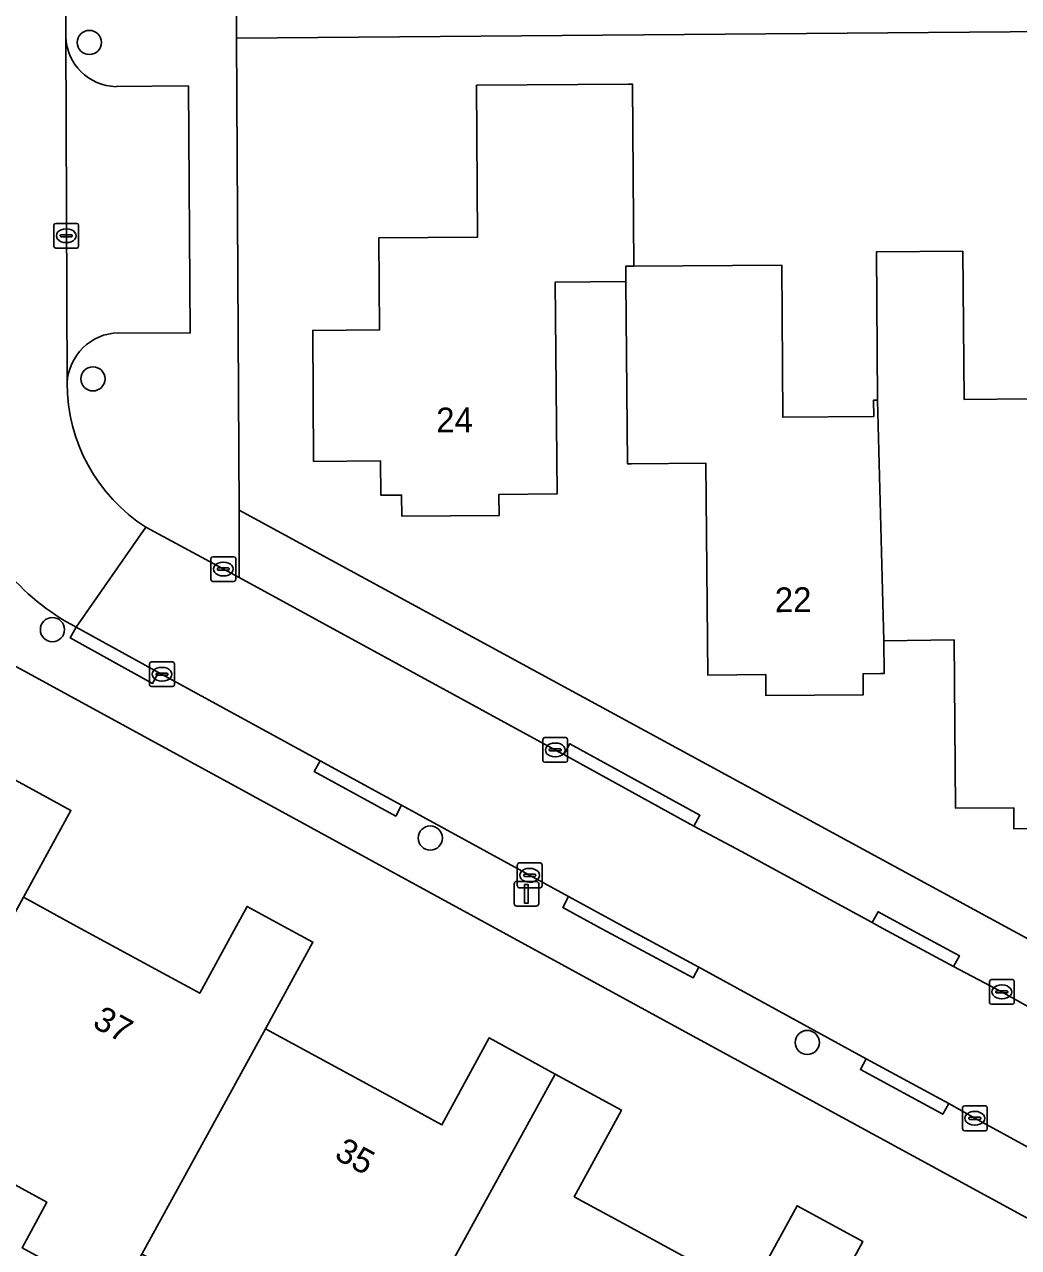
# Model space of a CAD drawing. Extents: x 157320 to 158835, y 386650 to 388491.
# Drawn here: x 157936.71 to 157976.94, y 387487 to 387536.51 of the extents above; entities that cross this region are included whole.
import ezdxf

# ---------------------------------------------------------------- set-up
doc = ezdxf.new("R2010")
doc.units = 0
for name, color, linetype in [('IMGEO_Boom', 7, 'Continuous'), ('IMGEO_Erf', 7, 'Continuous'), ('IMGEO_Kolk', 7, 'Continuous'), ('IMGEO_Lichtmast', 7, 'Continuous'), ('IMGEO_Pand', 7, 'Continuous'), ('IMGEO_Pand_nummerreeks', 7, 'Continuous'), ('IMGEO_Parkeervlak_open', 7, 'Continuous'), ('IMGEO_Rijbaan_lokaal_open', 7, 'Continuous'), ('IMGEO_Voetpad_open', 7, 'Continuous')]:
    doc.layers.add(name, color=color, linetype=linetype)

msp = doc.modelspace()

# ---------------------------------------------------------------- linework, layer by layer
at = {"layer": 'IMGEO_Boom'}
for centre in [(157939.332, 387535.78), (157939.477, 387522.163), (157937.837, 387512.012), (157953.132, 387503.575), (157968.393, 387495.3)]:
    msp.add_circle(centre, 0.489, dxfattribs=at)
at = {"layer": 'IMGEO_Erf'}
for points in [[(158026.935, 387481.506), (158026.142, 387481.499), (158021.016, 387481.457), (158000, 387481.305), (157990.079, 387481.233), (157962.562, 387496.218), (157955.633, 387500), (157931.114, 387513.382), (157930.704, 387563.922)], [(158003.348, 387536.429), (158001.528, 387536.414), (158001.563, 387532.133), (158000, 387532.12), (157998.449, 387532.108), (157997.048, 387531.09), (157994.354, 387531.068), (157993.016, 387532.064), (157991.463, 387532.051), (157991.428, 387536.332), (157945.294, 387535.957), (157945.392, 387516.844), (157976.397, 387500), (157990.513, 387492.331)], [(157980.695, 387503.98), (157976.755, 387503.946), (157976.75, 387504.797), (157974.396, 387504.783), (157974.336, 387511.593), (157971.488, 387511.554), (157971.5, 387510.234), (157971.36, 387510.233), (157970.65, 387510.226), (157970.658, 387509.377), (157966.721, 387509.342), (157966.714, 387510.193), (157964.361, 387510.175), (157964.288, 387518.749), (157961.276, 387518.723), (157961.116, 387518.722), (157961.053, 387526.106), (157958.192, 387526.082), (157958.265, 387517.507), (157955.914, 387517.487), (157955.921, 387516.637), (157951.976, 387516.609), (157951.973, 387517.46), (157951.128, 387517.458), (157951.118, 387518.841), (157948.41, 387518.821), (157948.372, 387524.125), (157951.079, 387524.143), (157951.051, 387527.872), (157955.043, 387527.897), (157955.004, 387534.045), (157961.153, 387534.091), (157961.313, 387534.092), (157961.368, 387526.722), (157967.357, 387526.767), (157967.402, 387520.607), (157971.082, 387520.634), (157971.077, 387521.304), (157971.237, 387521.305), (157971.192, 387527.305), (157974.692, 387527.331), (157974.737, 387521.331), (157977.396, 387521.351)], [(157935.918, 387506.142), (157938.583, 387504.693), (157936.664, 387501.18), (157936.809, 387501.101), (157938.83, 387500), (157942.014, 387498.265), (157943.803, 387497.291), (157945.279, 387500), (157945.718, 387500.806), (157947.208, 387500), (157948.381, 387499.365), (157946.458, 387495.859), (157946.61, 387495.776), (157951.805, 387492.949), (157953.601, 387491.972), (157955.513, 387495.485), (157958.192, 387494.024), (157960.87, 387492.563), (157958.961, 387489.055), (157960.778, 387488.066), (157965.933, 387485.26)], [(157936.612, 387486.992), (157937.616, 387488.831), (157931.828, 387491.992)], [(157966.061, 387485.19), (157967.982, 387488.692), (157970.647, 387487.243), (157968.735, 387483.729)]]:
    msp.add_lwpolyline(points, dxfattribs=at)
at = {"layer": 'IMGEO_Kolk'}
for p, q in [((157937.897, 387527.53), (157937.897, 387528.382)), ((157937.972, 387528.456), (157938.824, 387528.456)), ((157938.898, 387528.382), (157938.898, 387527.53)), ((157938.156, 387527.95), (157938.156, 387527.962)), ((157938.594, 387527.913), (157938.196, 387527.913)), ((157938.199, 387527.999), (157938.597, 387527.999)), ((157938.385, 387528.236), (157938.41, 387528.236)), ((157938.64, 387527.962), (157938.64, 387527.95)), ((157938.824, 387527.456), (157937.972, 387527.456)), ((157938.408, 387527.676), (157938.383, 387527.676)), ((157944.254, 387514.039), (157944.254, 387514.891)), ((157944.329, 387514.965), (157945.181, 387514.965)), ((157944.742, 387514.745), (157944.767, 387514.745)), ((157945.255, 387514.891), (157945.255, 387514.039)), ((157944.513, 387514.459), (157944.513, 387514.471)), ((157944.951, 387514.422), (157944.553, 387514.422)), ((157944.556, 387514.508), (157944.954, 387514.508)), ((157944.765, 387514.185), (157944.74, 387514.185)), ((157944.997, 387514.471), (157944.997, 387514.459)), ((157945.181, 387513.965), (157944.329, 387513.965)), ((157941.772, 387509.78), (157941.772, 387510.632)), ((157941.847, 387510.706), (157942.699, 387510.706)), ((157942.773, 387510.632), (157942.773, 387509.78)), ((157942.031, 387510.2), (157942.031, 387510.212)), ((157942.469, 387510.163), (157942.071, 387510.163)), ((157942.074, 387510.249), (157942.472, 387510.249)), ((157942.26, 387510.486), (157942.285, 387510.486)), ((157942.515, 387510.212), (157942.515, 387510.2)), ((157942.699, 387509.706), (157941.847, 387509.706)), ((157942.283, 387509.926), (157942.258, 387509.926)), ((157957.767, 387507.643), (157958.619, 387507.643)), ((157957.692, 387506.717), (157957.692, 387507.569)), ((157957.951, 387507.137), (157957.951, 387507.149)), ((157958.389, 387507.1), (157957.991, 387507.1)), ((157957.994, 387507.186), (157958.392, 387507.186)), ((157958.18, 387507.423), (157958.205, 387507.423)), ((157958.435, 387507.149), (157958.435, 387507.137)), ((157958.693, 387507.569), (157958.693, 387506.717)), ((157958.619, 387506.643), (157957.767, 387506.643)), ((157958.203, 387506.863), (157958.178, 387506.863)), ((157956.656, 387501.641), (157956.656, 387502.493)), ((157956.731, 387502.567), (157957.583, 387502.567)), ((157957.144, 387502.347), (157957.169, 387502.347)), ((157957.657, 387502.493), (157957.657, 387501.641)), ((157956.915, 387502.061), (157956.915, 387502.073)), ((157957.353, 387502.024), (157956.955, 387502.024)), ((157956.958, 387502.11), (157957.356, 387502.11)), ((157957.167, 387501.787), (157957.142, 387501.787)), ((157957.399, 387502.073), (157957.399, 387502.061)), ((157957.583, 387501.567), (157956.731, 387501.567)), ((157975.769, 387496.922), (157975.769, 387497.774)), ((157975.844, 387497.848), (157976.696, 387497.848)), ((157976.77, 387497.774), (157976.77, 387496.922)), ((157976.028, 387497.342), (157976.028, 387497.354)), ((157976.466, 387497.305), (157976.068, 387497.305)), ((157976.071, 387497.391), (157976.469, 387497.391)), ((157976.257, 387497.628), (157976.282, 387497.628)), ((157976.512, 387497.354), (157976.512, 387497.342)), ((157976.696, 387496.848), (157975.844, 387496.848)), ((157976.28, 387497.068), (157976.255, 387497.068)), ((157974.75, 387492.731), (157975.602, 387492.731)), ((157974.675, 387491.805), (157974.675, 387492.657)), ((157974.934, 387492.225), (157974.934, 387492.237)), ((157974.977, 387492.274), (157975.375, 387492.274)), ((157975.163, 387492.511), (157975.188, 387492.511)), ((157975.418, 387492.237), (157975.418, 387492.225)), ((157975.676, 387492.657), (157975.676, 387491.805)), ((157975.372, 387492.188), (157974.974, 387492.188)), ((157975.186, 387491.951), (157975.161, 387491.951)), ((157975.602, 387491.731), (157974.75, 387491.731))]:
    msp.add_line(p, q, dxfattribs=at)
for points in [[(157937.897, 387527.53), (157937.897, 387528.382)], [(157937.972, 387528.456), (157938.824, 387528.456)], [(157938.898, 387528.382), (157938.898, 387527.53)], [(157938.824, 387527.456), (157937.972, 387527.456)], [(157944.254, 387514.039), (157944.254, 387514.891)], [(157944.329, 387514.965), (157945.181, 387514.965)], [(157945.255, 387514.891), (157945.255, 387514.039)], [(157945.181, 387513.965), (157944.329, 387513.965)], [(157941.772, 387509.78), (157941.772, 387510.632)], [(157941.847, 387510.706), (157942.699, 387510.706)], [(157942.773, 387510.632), (157942.773, 387509.78)], [(157942.699, 387509.706), (157941.847, 387509.706)], [(157957.767, 387507.643), (157958.619, 387507.643)], [(157957.692, 387506.717), (157957.692, 387507.569)], [(157958.693, 387507.569), (157958.693, 387506.717)], [(157958.619, 387506.643), (157957.767, 387506.643)], [(157956.656, 387501.641), (157956.656, 387502.493)], [(157956.731, 387502.567), (157957.583, 387502.567)], [(157957.657, 387502.493), (157957.657, 387501.641)], [(157957.583, 387501.567), (157956.731, 387501.567)], [(157975.769, 387496.922), (157975.769, 387497.774)], [(157975.844, 387497.848), (157976.696, 387497.848)], [(157976.77, 387497.774), (157976.77, 387496.922)], [(157976.696, 387496.848), (157975.844, 387496.848)], [(157974.75, 387492.731), (157975.602, 387492.731)], [(157974.675, 387491.805), (157974.675, 387492.657)], [(157975.676, 387492.657), (157975.676, 387491.805)], [(157975.602, 387491.731), (157974.75, 387491.731)]]:
    msp.add_lwpolyline(points, dxfattribs=at)
for centre, radius, start, end in [((157937.974, 387528.38), 0.0765, 91.552, 178.448), ((157937.974, 387528.38), 0.0765, 91.552, 178.448), ((157938.822, 387528.38), 0.0765, 1.552, 88.448), ((157938.822, 387528.38), 0.0765, 1.552, 88.448), ((157938.196, 387527.959), 0.0403, 85.8775, 175.7526), ((157938.193, 387527.949), 0.0366, 178.938, 274.7102), ((157938.597, 387527.956), 0.043, 264.8664, 352.4533), ((157938.601, 387527.961), 0.0386, 1.7309, 96.639), ((157937.974, 387527.532), 0.0765, 181.552, 268.448), ((157937.974, 387527.532), 0.0765, 181.552, 268.448), ((157938.822, 387527.532), 0.0765, 271.552, 358.448), ((157938.822, 387527.532), 0.0765, 271.552, 358.448), ((157944.331, 387514.889), 0.0765, 91.552, 178.448), ((157944.331, 387514.889), 0.0765, 91.552, 178.448), ((157945.179, 387514.889), 0.0765, 1.552, 88.448), ((157945.179, 387514.889), 0.0765, 1.552, 88.448), ((157944.331, 387514.041), 0.0765, 181.552, 268.448), ((157944.331, 387514.041), 0.0765, 181.552, 268.448), ((157944.553, 387514.468), 0.0403, 85.8775, 175.7526), ((157944.55, 387514.458), 0.0366, 178.938, 274.7102), ((157944.954, 387514.465), 0.043, 264.8664, 352.4533), ((157944.958, 387514.47), 0.0386, 1.7309, 96.639), ((157945.179, 387514.041), 0.0765, 271.552, 358.448), ((157945.179, 387514.041), 0.0765, 271.552, 358.448), ((157941.849, 387510.63), 0.0765, 91.552, 178.448), ((157941.849, 387510.63), 0.0765, 91.552, 178.448), ((157942.697, 387510.63), 0.0765, 1.552, 88.448), ((157942.697, 387510.63), 0.0765, 1.552, 88.448), ((157942.071, 387510.209), 0.0403, 85.8775, 175.7526), ((157942.068, 387510.199), 0.0366, 178.938, 274.7102), ((157942.472, 387510.206), 0.043, 264.8664, 352.4533), ((157942.476, 387510.211), 0.0386, 1.7309, 96.639), ((157941.849, 387509.782), 0.0765, 181.552, 268.448), ((157941.849, 387509.782), 0.0765, 181.552, 268.448), ((157942.697, 387509.782), 0.0765, 271.552, 358.448), ((157942.697, 387509.782), 0.0765, 271.552, 358.448), ((157957.769, 387507.567), 0.0765, 91.552, 178.448), ((157957.769, 387507.567), 0.0765, 91.552, 178.448), ((157958.617, 387507.567), 0.0765, 1.552, 88.448), ((157958.617, 387507.567), 0.0765, 1.552, 88.448), ((157957.991, 387507.146), 0.0403, 85.8775, 175.7526), ((157957.988, 387507.136), 0.0366, 178.938, 274.7102), ((157958.392, 387507.143), 0.043, 264.8664, 352.4533), ((157958.396, 387507.148), 0.0386, 1.7309, 96.639), ((157957.769, 387506.719), 0.0765, 181.552, 268.448), ((157957.769, 387506.719), 0.0765, 181.552, 268.448), ((157958.617, 387506.719), 0.0765, 271.552, 358.448), ((157958.617, 387506.719), 0.0765, 271.552, 358.448), ((157956.733, 387502.491), 0.0765, 91.552, 178.448), ((157956.733, 387502.491), 0.0765, 91.552, 178.448), ((157957.581, 387502.491), 0.0765, 1.552, 88.448), ((157957.581, 387502.491), 0.0765, 1.552, 88.448), ((157956.733, 387501.643), 0.0765, 181.552, 268.448), ((157956.733, 387501.643), 0.0765, 181.552, 268.448), ((157956.955, 387502.07), 0.0403, 85.8775, 175.7526), ((157956.952, 387502.06), 0.0366, 178.938, 274.7102), ((157957.356, 387502.067), 0.043, 264.8664, 352.4533), ((157957.36, 387502.072), 0.0386, 1.7309, 96.639), ((157957.581, 387501.643), 0.0765, 271.552, 358.448), ((157957.581, 387501.643), 0.0765, 271.552, 358.448), ((157975.846, 387497.772), 0.0765, 91.552, 178.448), ((157975.846, 387497.772), 0.0765, 91.552, 178.448), ((157976.694, 387497.772), 0.0765, 1.552, 88.448), ((157976.694, 387497.772), 0.0765, 1.552, 88.448), ((157976.068, 387497.351), 0.0403, 85.8775, 175.7526), ((157976.065, 387497.341), 0.0366, 178.938, 274.7102), ((157976.469, 387497.348), 0.043, 264.8664, 352.4533), ((157976.473, 387497.353), 0.0386, 1.7309, 96.639), ((157975.846, 387496.924), 0.0765, 181.552, 268.448), ((157975.846, 387496.924), 0.0765, 181.552, 268.448), ((157976.694, 387496.924), 0.0765, 271.552, 358.448), ((157976.694, 387496.924), 0.0765, 271.552, 358.448), ((157974.752, 387492.655), 0.0765, 91.552, 178.448), ((157974.752, 387492.655), 0.0765, 91.552, 178.448), ((157975.6, 387492.655), 0.0765, 1.552, 88.448), ((157975.6, 387492.655), 0.0765, 1.552, 88.448), ((157974.974, 387492.234), 0.0403, 85.8775, 175.7526), ((157975.379, 387492.236), 0.0386, 1.7309, 96.639), ((157974.752, 387491.807), 0.0765, 181.552, 268.448), ((157974.752, 387491.807), 0.0765, 181.552, 268.448), ((157974.971, 387492.224), 0.0366, 178.938, 274.7102), ((157975.375, 387492.231), 0.043, 264.8664, 352.4533), ((157975.6, 387491.807), 0.0765, 271.552, 358.448), ((157975.6, 387491.807), 0.0765, 271.552, 358.448)]:
    msp.add_arc(centre, radius, start, end, dxfattribs=at)
for centre, major_axis, ratio, start_param, end_param in [((157938.384, 387527.956), (-0.387, 0.002), 0.722429, 4.712389, 7.853982), ((157938.409, 387527.956), (-0.39, 0.002), 0.717154, 1.570796, 4.712389), ((157944.741, 387514.465), (-0.387, 0.002), 0.722429, 4.712389, 7.853982), ((157944.766, 387514.465), (-0.39, 0.002), 0.717154, 1.570796, 4.712389), ((157942.259, 387510.206), (-0.387, 0.002), 0.722429, 4.712389, 7.853982), ((157942.284, 387510.206), (-0.39, 0.002), 0.717154, 1.570796, 4.712389), ((157958.179, 387507.143), (-0.387, 0.002), 0.722429, 4.712389, 7.853982), ((157958.204, 387507.143), (-0.39, 0.002), 0.717154, 1.570796, 4.712389), ((157957.143, 387502.067), (-0.387, 0.002), 0.722429, 4.712389, 7.853982), ((157957.168, 387502.067), (-0.39, 0.002), 0.717154, 1.570796, 4.712389), ((157976.256, 387497.348), (-0.387, 0.002), 0.722429, 4.712389, 7.853982), ((157976.281, 387497.348), (-0.39, 0.002), 0.717154, 1.570796, 4.712389), ((157975.162, 387492.231), (-0.387, 0.002), 0.722429, 4.712389, 7.853982), ((157975.187, 387492.231), (-0.39, 0.002), 0.717154, 1.570796, 4.712389)]:
    msp.add_ellipse(centre, major_axis=major_axis, ratio=ratio, start_param=start_param, end_param=end_param, dxfattribs=at)
at = {"layer": 'IMGEO_Lichtmast'}
for p, q in [((157956.531, 387500.919), (157956.531, 387501.719)), ((157956.531, 387501.719), (157956.531, 387500.919)), ((157956.631, 387501.819), (157957.421, 387501.819)), ((157957.421, 387501.819), (157956.631, 387501.819)), ((157957.521, 387501.719), (157957.521, 387500.919)), ((157957.521, 387500.919), (157957.521, 387501.719)), ((157957.421, 387500.819), (157956.631, 387500.819)), ((157956.631, 387500.819), (157957.421, 387500.819))]:
    msp.add_line(p, q, dxfattribs=at)
msp.add_lwpolyline([(157956.951, 387501.694), (157957.101, 387501.694), (157957.101, 387500.944), (157956.951, 387500.944), (157956.951, 387501.694)], dxfattribs=at)
for centre, start, end in [((157956.631, 387501.719), 90, 180), ((157956.631, 387501.719), 90, 180), ((157957.421, 387501.719), 0, 90), ((157957.421, 387501.719), 360, 90), ((157956.631, 387500.919), 180, 270), ((157956.631, 387500.919), 180, 270), ((157957.421, 387500.919), 270, 0), ((157957.421, 387500.919), 270, 0)]:
    msp.add_arc(centre, 0.1, start, end, dxfattribs=at)
at = {"layer": 'IMGEO_Pand'}
for points in [[(157961.368, 387526.722), (157961.313, 387534.092), (157961.153, 387534.091), (157955.004, 387534.045), (157955.043, 387527.897), (157951.051, 387527.872), (157951.079, 387524.143), (157948.372, 387524.125), (157948.41, 387518.821), (157951.118, 387518.841), (157951.128, 387517.458), (157951.973, 387517.46), (157951.976, 387516.609), (157955.921, 387516.637), (157955.914, 387517.487), (157958.265, 387517.507), (157958.192, 387526.082), (157961.053, 387526.106), (157961.048, 387526.72)], [(157981.141, 387515.229), (157977.442, 387515.202), (157977.396, 387521.351), (157974.737, 387521.331), (157974.692, 387527.331), (157971.192, 387527.305), (157971.237, 387521.305), (157971.488, 387511.554), (157974.336, 387511.593), (157974.396, 387504.783), (157976.75, 387504.797), (157976.755, 387503.946), (157980.695, 387503.98), (157980.688, 387504.831), (157981.379, 387504.837), (157981.539, 387504.838), (157981.514, 387507.922)], [(157961.368, 387526.722), (157961.048, 387526.72), (157961.053, 387526.106), (157961.116, 387518.722), (157961.276, 387518.723), (157964.288, 387518.749), (157964.361, 387510.175), (157966.714, 387510.193), (157966.721, 387509.342), (157970.658, 387509.377), (157970.65, 387510.226), (157971.36, 387510.233), (157971.5, 387510.234), (157971.488, 387511.554), (157971.237, 387521.305), (157971.077, 387521.304), (157971.082, 387520.634), (157967.402, 387520.607), (157967.357, 387526.767)], [(157936.664, 387501.18), (157938.583, 387504.693), (157935.918, 387506.142), (157934.003, 387502.647), (157932.219, 387503.617), (157926.774, 387506.575), (157924.378, 387502.187), (157923.184, 387500), (157921.801, 387497.467), (157921.917, 387497.404), (157920.164, 387494.21), (157925.529, 387491.267), (157927.287, 387494.471), (157927.852, 387494.163), (157926.848, 387492.324), (157930.684, 387490.23), (157931.688, 387492.068), (157936.02, 387500)], [(157946.458, 387495.859), (157948.381, 387499.365), (157947.208, 387500), (157945.718, 387500.806), (157945.279, 387500), (157943.803, 387497.291), (157942.014, 387498.265), (157938.83, 387500), (157936.809, 387501.101), (157936.664, 387501.18), (157936.02, 387500), (157931.688, 387492.068), (157931.828, 387491.992), (157937.616, 387488.831), (157936.612, 387486.992), (157940.448, 387484.898), (157941.457, 387486.738)], [(157958.192, 387494.024), (157955.513, 387495.485), (157953.601, 387491.972), (157951.805, 387492.949), (157946.61, 387495.776), (157946.458, 387495.859), (157941.457, 387486.738), (157941.59, 387486.665), (157947.394, 387483.509), (157946.391, 387481.666), (157950.252, 387479.566)], [(157966.061, 387485.19), (157965.933, 387485.26), (157960.778, 387488.066), (157958.961, 387489.055), (157960.87, 387492.563), (157958.192, 387494.024), (157950.252, 387479.566), (157954.109, 387477.469), (157955.111, 387479.313), (157960.914, 387476.158), (157961.062, 387476.078)], [(157975.859, 387479.852), (157975.728, 387479.924), (157970.531, 387482.752), (157968.735, 387483.729), (157970.647, 387487.243), (157967.982, 387488.692), (157966.061, 387485.19), (157961.062, 387476.078), (157960.052, 387474.237), (157963.91, 387472.132), (157964.917, 387473.977), (157970.725, 387470.808), (157970.868, 387470.73)]]:
    msp.add_lwpolyline(points, close=True, dxfattribs=at)
at = {"layer": 'IMGEO_Parkeervlak_open'}
for points in [[(157938.378, 387536.008), (157938.433, 387521.992)], [(157940.509, 387524.031), (157943.407, 387524.014), (157943.342, 387534.021), (157940.416, 387533.991)]]:
    msp.add_lwpolyline(points, dxfattribs=at)
for centre, radius, start, end in [((157940.47, 387536.083), 2.093, 182.06, 268.5335), ((157940.577, 387521.885), 2.147, 91.8212, 177.1485)]:
    msp.add_arc(centre, radius, start, end, dxfattribs=at)
at = {"layer": 'IMGEO_Rijbaan_lokaal_open'}
for points in [[(157938.378, 387536.008), (157938.4, 387545.383), (157938.384, 387547.602), (157938.327, 387551.379), (157938.296, 387557.958), (157938.26, 387563.966), (157938.246, 387568.213), (157938.194, 387576.452), (157938.114, 387584.78), (157938.108, 387585.4), (157938.111, 387592.908), (157933.016, 387592.871), (157933.051, 387590.471), (157933.268, 387564.016), (157933.372, 387553.11), (157933.374, 387549.564), (157933.465, 387542.004), (157933.466, 387541.813), (157933.482, 387538.043), (157933.54, 387530.546), (157933.544, 387526.75), (157933.575, 387523.499), (157933.622, 387520.947)], [(157938.433, 387521.992), (157938.378, 387536.008)], [(157938.798, 387512.117), (157941.618, 387516.158)], [(157980.884, 387494.76), (157976.337, 387497.311), (157974.311, 387498.372), (157971.303, 387500), (157971.022, 387500.153), (157965.735, 387503.035), (157963.806, 387504.062), (157958.538, 387506.957), (157958.351, 387507.055), (157945.392, 387514.117), (157944.896, 387514.387), (157941.618, 387516.158), (157938.798, 387512.117), (157942.132, 387510.273), (157948.676, 387506.705), (157951.973, 387504.901), (157958.729, 387501.204), (157960.954, 387500), (157964.004, 387498.35), (157970.781, 387494.641), (157974.116, 387492.835), (157975.173, 387492.232), (157980.263, 387489.452)]]:
    msp.add_lwpolyline(points, dxfattribs=at)
for centre, radius, start, end in [((157945.36, 387521.987), 6.927, 179.9592, 237.3044), ((157942.983, 387520.215), 9.116, 218.7963, 242.6741)]:
    msp.add_arc(centre, radius, start, end, dxfattribs=at)
at = {"layer": 'IMGEO_Voetpad_open'}
for points in [[(157933.051, 387590.471), (157933.016, 387592.871), (157929.973, 387592.849), (157930.223, 387563.93), (157930.704, 387563.922), (157931.114, 387513.382), (157955.633, 387500), (157962.562, 387496.218), (157990.079, 387481.233), (158000, 387481.305), (158021.016, 387481.457), (158026.142, 387481.499), (158030.416, 387487.431), (158030.363, 387487.549)], [(157940.07, 387592.871), (157938.111, 387592.908), (157938.108, 387585.4), (157938.114, 387584.78), (157938.612, 387584.784), (157938.693, 387576.456), (157938.194, 387576.452), (157938.246, 387568.213), (157938.26, 387563.966), (157938.759, 387563.968), (157938.795, 387557.96), (157938.296, 387557.958), (157938.327, 387551.379), (157938.826, 387551.386), (157938.883, 387547.609), (157938.384, 387547.602), (157938.4, 387545.383), (157938.378, 387536.008)], [(157941.618, 387516.158), (157944.896, 387514.387), (157945.392, 387514.117), (157945.392, 387516.844), (157945.294, 387535.957), (157945.278, 387538.997), (157940.347, 387538.966), (157940.07, 387592.871)], [(158019.271, 387560.48), (157968.192, 387560.166), (157968.223, 387555.677), (157968.253, 387551.287), (157968.254, 387551.127), (157968.291, 387545.671), (157968.35, 387539.142), (157955.659, 387539.062), (157945.278, 387538.997), (157945.294, 387535.957), (157991.428, 387536.332), (158000, 387536.402), (158001.528, 387536.414), (158003.348, 387536.429)], [(157940.416, 387533.991), (157943.342, 387534.021), (157943.407, 387524.014), (157940.509, 387524.031)], [(157990.513, 387492.331), (157976.397, 387500), (157945.392, 387516.844), (157945.392, 387514.117), (157958.351, 387507.055), (157958.538, 387506.957), (157958.778, 387507.395), (157964.046, 387504.5), (157963.806, 387504.062), (157965.735, 387503.035), (157971.022, 387500.153), (157971.259, 387500.591), (157972.351, 387500), (157974.548, 387498.811), (157974.311, 387498.372), (157976.337, 387497.311), (157980.884, 387494.76)], [(157987.998, 387485.249), (157983.59, 387487.659), (157983.353, 387487.219), (157980.026, 387489.012), (157980.263, 387489.452), (157975.173, 387492.232), (157974.116, 387492.835), (157973.878, 387492.396), (157970.543, 387494.202), (157970.781, 387494.641), (157964.004, 387498.35), (157963.767, 387497.911), (157959.906, 387500), (157958.492, 387500.765), (157958.729, 387501.204), (157951.973, 387504.901), (157951.733, 387504.462), (157948.436, 387506.267), (157948.676, 387506.705), (157942.132, 387510.273), (157941.891, 387509.836), (157938.557, 387511.68), (157938.798, 387512.117)]]:
    msp.add_lwpolyline(points, dxfattribs=at)
for points in [[(157942.132, 387510.273), (157938.798, 387512.117), (157938.557, 387511.68), (157941.891, 387509.836)], [(157958.538, 387506.957), (157963.806, 387504.062), (157964.046, 387504.5), (157958.778, 387507.395)], [(157951.973, 387504.901), (157948.676, 387506.705), (157948.436, 387506.267), (157951.733, 387504.462)], [(157964.004, 387498.35), (157960.954, 387500), (157958.729, 387501.204), (157958.492, 387500.765), (157959.906, 387500), (157963.767, 387497.911)], [(157974.311, 387498.372), (157974.548, 387498.811), (157972.351, 387500), (157971.259, 387500.591), (157971.022, 387500.153), (157971.303, 387500)], [(157974.116, 387492.835), (157970.781, 387494.641), (157970.543, 387494.202), (157973.878, 387492.396)]]:
    msp.add_lwpolyline(points, close=True, dxfattribs=at)
for centre, radius, start, end in [((157940.47, 387536.083), 2.093, 182.06, 268.5335), ((157940.577, 387521.885), 2.147, 91.8212, 177.1485), ((157945.36, 387521.987), 6.927, 179.9592, 237.3044), ((157942.983, 387520.215), 9.116, 218.7963, 242.6741)]:
    msp.add_arc(centre, radius, start, end, dxfattribs=at)

# ---------------------------------------------------------------- texts
at = {"layer": 'IMGEO_Pand_nummerreeks'}
for s, rotation, p in [('24', 0.3934, (157953.376, 387519.996)), ('22', 0.4735, (157967.081, 387512.717)), ('37', 331.4438, (157939.412, 387495.95)), ('35', 331.4438, (157949.206, 387490.619))]:
    msp.add_text(s, height=1, rotation=rotation, dxfattribs=at).set_placement(p)

doc.saveas('drawing.dxf')
